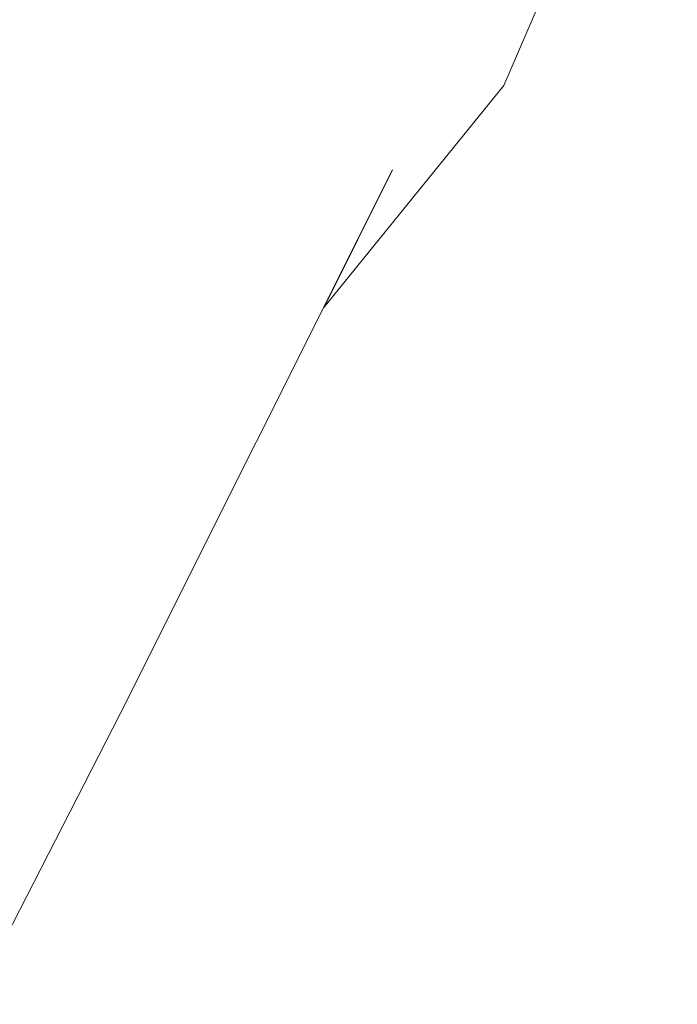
# Model space of a CAD drawing. Header units: millimetres. Extents: x 0 to 650, y -1 to 707.
# Tile 292 of 348: x 508.819 to 509.656, y 453.249 to 454.503. Entities that reach past the tile are written whole.
import ezdxf
from ezdxf.xclip import XClip

# ---------------------------------------------------------------- set-up
doc = ezdxf.new("R2010")
doc.units = ezdxf.units.MM
doc.header["$MEASUREMENT"] = 0
doc.header["$XCLIPFRAME"] = 0
doc.linetypes.add('Wipeout_Contour', pattern=[1000, 0, -1000])
doc.layers.add('Interior - Mobiliário .ARQ', color=7, linetype='Continuous')

# ---------------------------------------------------------------- blocks, each defined once
blk = doc.blocks.new('Desenho_5_5', base_point=(26.0927, 442.8059))
at = {"color": 254, "linetype": 'Wipeout_Contour', "lineweight": 0, "ltscale": 2047.674546}
blk.add_wipeout([(509.0285, 454.6229), (509.2935, 454.3116), (509.2091, 454.9851)], dxfattribs=at).dxf.layer = 'Interior - Mobiliário .ARQ'
at = {"color": 254, "linetype": 'Wipeout_Contour', "lineweight": 0, "ltscale": 2048.38323}
blk.add_wipeout([(509.2091, 454.9851), (509.2935, 454.3116), (509.4996, 454.6627)], dxfattribs=at).dxf.layer = 'Interior - Mobiliário .ARQ'
at = {"color": 254, "linetype": 'Wipeout_Contour', "lineweight": 0, "ltscale": 2047.123336}
blk.add_wipeout([(508.7288, 453.9172), (509.0285, 454.6229), (508.7967, 454.7919)], dxfattribs=at).dxf.layer = 'Interior - Mobiliário .ARQ'
at = {"color": 254, "linetype": 'Wipeout_Contour', "lineweight": 0, "ltscale": 2048.827059}
blk.add_wipeout([(509.6559, 454.9308), (509.4996, 454.6627), (509.4351, 454.419)], dxfattribs=at).dxf.layer = 'Interior - Mobiliário .ARQ'
at = {"color": 254, "linetype": 'Wipeout_Contour', "lineweight": 0, "ltscale": 2047.603099}
blk.add_wipeout([(509.2058, 454.1364), (509.4351, 454.419), (509.2935, 454.3116)], dxfattribs=at).dxf.layer = 'Interior - Mobiliário .ARQ'
at = {"color": 254, "linetype": 'Wipeout_Contour', "lineweight": 0, "ltscale": 2047.736316}
blk.add_wipeout([(509.4996, 454.6627), (509.2935, 454.3116), (509.4351, 454.419)], dxfattribs=at).dxf.layer = 'Interior - Mobiliário .ARQ'
at = {"layer": 'Interior - Mobiliário .ARQ', "color": 7, "linetype": 'Continuous', "lineweight": 0}
blk.add_line((509.4351, 454.419), (509.6559, 454.9308), dxfattribs=at)
at = {"color": 254, "linetype": 'Wipeout_Contour', "lineweight": 0, "ltscale": 2047.053183}
blk.add_wipeout([(509.0285, 454.6229), (508.9467, 453.6191), (509.2935, 454.3116)], dxfattribs=at).dxf.layer = 'Interior - Mobiliário .ARQ'
at = {"layer": 'Interior - Mobiliário .ARQ', "color": 7, "linetype": 'Continuous', "lineweight": 0}
blk.add_line((509.4351, 454.419), (509.2058, 454.1364), dxfattribs=at)
at = {"color": 254, "linetype": 'Wipeout_Contour', "lineweight": 0, "ltscale": 2045.741126}
blk.add_wipeout([(509.0285, 454.6229), (508.7288, 453.9172), (508.9467, 453.6191)], dxfattribs=at).dxf.layer = 'Interior - Mobiliário .ARQ'
at = {"color": 254, "linetype": 'Wipeout_Contour', "lineweight": 0, "ltscale": 2044.866134}
blk.add_wipeout([(508.5803, 453.5427), (508.9467, 453.6191), (508.7288, 453.9172)], dxfattribs=at).dxf.layer = 'Interior - Mobiliário .ARQ'
at = {"color": 254, "linetype": 'Wipeout_Contour', "lineweight": 0, "ltscale": 2044.777534}
blk.add_wipeout([(508.9467, 453.6191), (508.5803, 453.5427), (508.757, 453.2494)], dxfattribs=at).dxf.layer = 'Interior - Mobiliário .ARQ'
at = {"layer": 'Interior - Mobiliário .ARQ', "color": 7, "linetype": 'Continuous', "lineweight": 0}
for p, q in [((509.2935, 454.3116), (508.9467, 453.6191)), ((508.9467, 453.6191), (508.757, 453.2494))]:
    blk.add_line(p, q, dxfattribs=at)

msp = doc.modelspace()

# ---------------------------------------------------------------- block references
at = {"color": 7, "linetype": 'Continuous', "lineweight": 0}
ref = msp.add_blockref('Desenho_5_5', (26.0927, 442.8059), dxfattribs=at)
XClip(ref).set_block_clipping_path([(360.0636904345, 428.2751855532), (639.463055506, 506.7925253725)])

doc.saveas('drawing.dxf')
